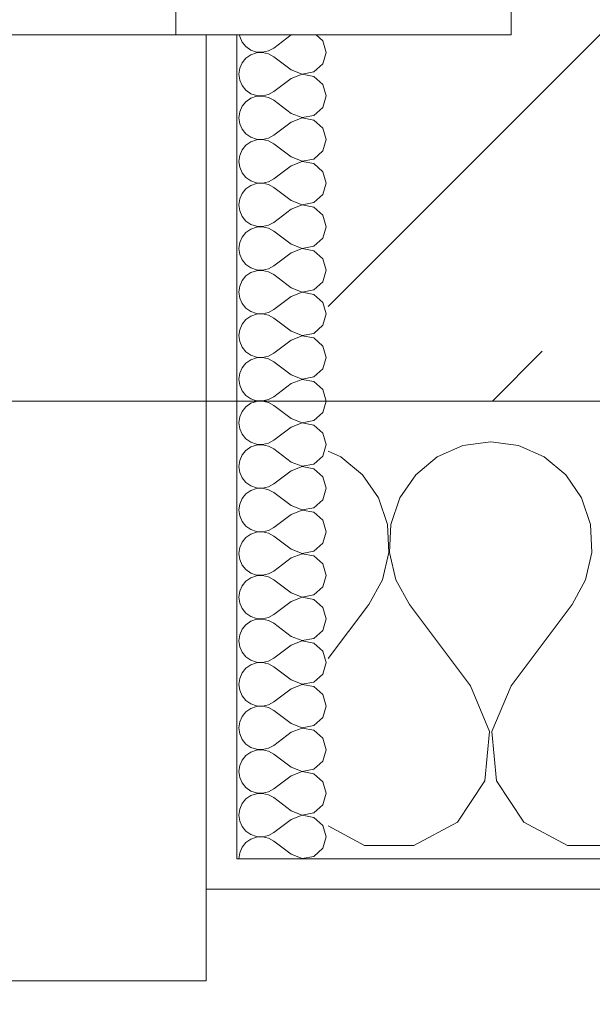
# Model space of a CAD drawing. Header units: metres. Extents: x -4 to 100, y -11 to 17.
# Tile 286 of 656: x 32.179 to 32.367, y -0.193 to 0.13. Entities that reach past the tile are written whole.
import ezdxf

# ---------------------------------------------------------------- set-up
doc = ezdxf.new("R2010")
doc.units = ezdxf.units.M
doc.header["$MEASUREMENT"] = 0
doc.linetypes.add('Strichlinie eng', pattern=[0.115, 0.075, -0.04])
doc.linetypes.add('Wipeout_Contour', pattern=[1, 0, -1])
for name, color, linetype in [('152 - Bemaßung_ Beschriftung.Ausbau', 7, 'Continuous'), ('603 - Struktur.Bodenplatte_ Decke Roh', 7, 'Continuous'), ('604 - Struktur.Wand Aussen', 7, 'Continuous'), ('Neubau_152 - Bemaßung_ Beschriftung.Ausbau', 7, 'Continuous')]:
    doc.layers.add(name, color=color, linetype=linetype)
doc.styles.add('ERSTELLTER_STIL_2', font='txt')
doc.dimstyles.new('ERSTELLTER_STIL__3', dxfattribs={"dimtxt": 0.1, "dimasz": 0.0532, "dimexe": 0.18, "dimexo": 0.0625, "dimgap": 0, "dimtad": 1, "dimzin": 0, "dimdsep": 46, "dimtxsty": 'ERSTELLTER_STIL_2', "dimblk": 'ARROWHEAD_2', "dimblk1": 'ARROWHEAD_2', "dimblk2": 'ARROWHEAD_2', "dimcen": 0.09, "dimse1": 1, "dimse2": 1, "dimclrd": 7, "dimclre": 7, "dimclrt": 7, "dimazin": 0, "dimtfac": 1, "dimtdec": 4, "dimtmove": 0, "dimatfit": 3, "dimfxl": 1, "dimtolj": 1, "dimtzin": 0, "dimarcsym": 0})
doc.dimstyles.new('ERSTELLTER_STIL__4', dxfattribs={"dimtxt": 0.1, "dimasz": 0.0532, "dimexe": 0.18, "dimexo": 0.0625, "dimgap": 0, "dimtad": 1, "dimzin": 0, "dimdsep": 46, "dimtxsty": 'ERSTELLTER_STIL_2', "dimblk": 'ARROWHEAD_2', "dimblk1": 'ARROWHEAD_2', "dimblk2": 'ARROWHEAD_2', "dimcen": 0.09, "dimse1": 1, "dimse2": 1, "dimclrd": 7, "dimclre": 7, "dimclrt": 7, "dimazin": 0, "dimtfac": 1, "dimtdec": 4, "dimtmove": 2, "dimatfit": 3, "dimfxl": 1, "dimtolj": 1, "dimtzin": 0, "dimarcsym": 0})
doc.dimstyles.new('ERSTELLTER_STIL__5', dxfattribs={"dimtxt": 0.1, "dimasz": 0.0532, "dimexe": 0.18, "dimexo": 0.0625, "dimgap": 0, "dimtad": 1, "dimtih": 1, "dimtoh": 1, "dimzin": 0, "dimdsep": 46, "dimtxsty": 'ERSTELLTER_STIL_2', "dimblk": 'ARROWHEAD_2', "dimblk1": 'ARROWHEAD_2', "dimblk2": 'ARROWHEAD_2', "dimcen": 0.09, "dimse1": 1, "dimse2": 1, "dimclrd": 7, "dimclre": 7, "dimclrt": 7, "dimazin": 0, "dimtfac": 1, "dimtdec": 4, "dimtmove": 0, "dimatfit": 3, "dimfxl": 1, "dimtolj": 1, "dimtzin": 0, "dimarcsym": 0})
doc.dimstyles.new('ERSTELLTER_STIL__8', dxfattribs={"dimtxt": 0.18, "dimasz": 0.03648, "dimexe": 0.18, "dimexo": 0.0625, "dimgap": 0, "dimtad": 0, "dimtih": 1, "dimtoh": 1, "dimdec": 4, "dimzin": 0, "dimdsep": 46, "dimcen": 0.09, "dimadec": 0, "dimazin": 0, "dimtfac": 1, "dimtdec": 4, "dimtmove": 0, "dimatfit": 3, "dimldrblk": 'ARROWHEAD_11', "dimfxl": 1, "dimtolj": 1, "dimtzin": 0, "dimarcsym": 0})
pattern_1 = [(0, (0, 0), (0, 0.08660254), [0, -0.05]), (0, (0.025, 0.0433), (0, 0.08660254), [0, -0.05])]

# ---------------------------------------------------------------- blocks, each defined once
blk = doc.blocks.new('*X126')
at = {"layer": '604 - Struktur.Wand Aussen', "color": 7, "linetype": 'Continuous', "lineweight": 5}
for p, q in [((32.32422, -0.0096), (32.31581, -0.01331)), ((32.33333, -0.00833), (32.32422, -0.0096)), ((32.34244, -0.0096), (32.33333, -0.00833)), ((32.35086, -0.01331), (32.34244, -0.0096)), ((32.28419, -0.01331), (32.28, -0.01146)), ((32.29127, -0.01918), (32.28419, -0.01331)), ((32.31581, -0.01331), (32.30873, -0.01918)), ((32.35794, -0.01918), (32.35086, -0.01331)), ((32.29648, -0.02676), (32.29127, -0.01918)), ((32.30873, -0.01918), (32.30352, -0.02676)), ((32.36315, -0.02676), (32.35794, -0.01918)), ((32.29942, -0.03547), (32.29648, -0.02676)), ((32.30352, -0.02676), (32.30058, -0.03547)), ((32.36609, -0.03547), (32.36315, -0.02676)), ((32.29987, -0.04466), (32.29942, -0.03547)), ((32.30058, -0.03547), (32.30013, -0.04466)), ((32.36653, -0.04466), (32.36609, -0.03547)), ((32.29778, -0.05362), (32.29987, -0.04466)), ((32.30013, -0.04466), (32.30222, -0.05362)), ((32.36445, -0.05362), (32.36653, -0.04466)), ((32.29333, -0.06167), (32.29778, -0.05362)), ((32.30222, -0.05362), (32.30667, -0.06167)), ((32.36, -0.06167), (32.36445, -0.05362)), ((32.28, -0.07944), (32.29333, -0.06167)), ((32.32667, -0.08833), (32.30667, -0.06167)), ((32.34, -0.08833), (32.36, -0.06167)), ((32.33295, -0.1033), (32.32667, -0.08833)), ((32.34, -0.08833), (32.33371, -0.1033)), ((32.33142, -0.11947), (32.33295, -0.1033)), ((32.33371, -0.1033), (32.33525, -0.11947)), ((32.32243, -0.13299), (32.33142, -0.11947)), ((32.33525, -0.11947), (32.34424, -0.13299)), ((32.28, -0.13429), (32.29188, -0.14066)), ((32.30812, -0.14066), (32.32243, -0.13299)), ((32.34424, -0.13299), (32.35855, -0.14066)), ((32.29188, -0.14066), (32.30812, -0.14066)), ((32.35855, -0.14066), (32.37479, -0.14066))]:
    blk.add_line(p, q, dxfattribs=at)
blk = doc.blocks.new('*X138')
at = {"layer": '604 - Struktur.Wand Aussen', "color": 7, "linetype": 'Continuous', "lineweight": 5}
for p, q in [((32.25091, 0.125), (32.25099, 0.12448)), ((32.25099, 0.12448), (32.25178, 0.12267)), ((32.25178, 0.12267), (32.25304, 0.12116)), ((32.26786, 0.125), (32.26214, 0.12071)), ((32.27822, 0.12304), (32.27608, 0.125)), ((32.27929, 0.11929), (32.27822, 0.12304)), ((32.25304, 0.12116), (32.25466, 0.12004)), ((32.25466, 0.12004), (32.25653, 0.11941)), ((32.2585, 0.11931), (32.26042, 0.11976)), ((32.26042, 0.11976), (32.26214, 0.12071)), ((32.25304, 0.11742), (32.25178, 0.1159)), ((32.25466, 0.11853), (32.25304, 0.11742)), ((32.25653, 0.11916), (32.25466, 0.11853)), ((32.25653, 0.11941), (32.2585, 0.11931)), ((32.2585, 0.11926), (32.25653, 0.11916)), ((32.26042, 0.11881), (32.2585, 0.11926)), ((32.26214, 0.11786), (32.26042, 0.11881)), ((32.26786, 0.11357), (32.26214, 0.11786)), ((32.27822, 0.11553), (32.27929, 0.11929)), ((32.25099, 0.11409), (32.25071, 0.11214)), ((32.25178, 0.1159), (32.25099, 0.11409)), ((32.26786, 0.11357), (32.2715, 0.11217)), ((32.27534, 0.1129), (32.27822, 0.11553)), ((32.25071, 0.11214), (32.25099, 0.11019)), ((32.25099, 0.11019), (32.25178, 0.10839)), ((32.26786, 0.11071), (32.26214, 0.10643)), ((32.2715, 0.11211), (32.26786, 0.11071)), ((32.2715, 0.11217), (32.27534, 0.1129)), ((32.27534, 0.11139), (32.2715, 0.11211)), ((32.27822, 0.10876), (32.27534, 0.11139)), ((32.25178, 0.10839), (32.25304, 0.10687)), ((32.25304, 0.10687), (32.25466, 0.10575)), ((32.27929, 0.105), (32.27822, 0.10876)), ((32.25466, 0.10425), (32.25304, 0.10313)), ((32.25466, 0.10575), (32.25653, 0.10512)), ((32.25653, 0.10488), (32.25466, 0.10425)), ((32.25653, 0.10512), (32.2585, 0.10503)), ((32.2585, 0.10497), (32.25653, 0.10488)), ((32.2585, 0.10503), (32.26042, 0.10547)), ((32.26042, 0.10453), (32.2585, 0.10497)), ((32.26042, 0.10547), (32.26214, 0.10643)), ((32.26214, 0.10357), (32.26042, 0.10453)), ((32.26786, 0.09929), (32.26214, 0.10357)), ((32.27822, 0.10124), (32.27929, 0.105)), ((32.25178, 0.10161), (32.25099, 0.09981)), ((32.25304, 0.10313), (32.25178, 0.10161)), ((32.27534, 0.09861), (32.27822, 0.10124)), ((32.25099, 0.09981), (32.25071, 0.09786)), ((32.25071, 0.09786), (32.25099, 0.09591)), ((32.26786, 0.09929), (32.2715, 0.09789)), ((32.2715, 0.09783), (32.26786, 0.09643)), ((32.2715, 0.09789), (32.27534, 0.09861)), ((32.27534, 0.0971), (32.2715, 0.09783)), ((32.27822, 0.09447), (32.27534, 0.0971)), ((32.25099, 0.09591), (32.25178, 0.0941)), ((32.25178, 0.0941), (32.25304, 0.09258)), ((32.26786, 0.09643), (32.26214, 0.09214)), ((32.27929, 0.09071), (32.27822, 0.09447)), ((32.25304, 0.09258), (32.25466, 0.09147)), ((32.25466, 0.09147), (32.25653, 0.09084)), ((32.25653, 0.09059), (32.25466, 0.08996)), ((32.25653, 0.09084), (32.2585, 0.09074)), ((32.2585, 0.09069), (32.25653, 0.09059)), ((32.2585, 0.09074), (32.26042, 0.09119)), ((32.26042, 0.09024), (32.2585, 0.09069)), ((32.26042, 0.09119), (32.26214, 0.09214)), ((32.27822, 0.08696), (32.27929, 0.09071)), ((32.25178, 0.08733), (32.25099, 0.08552)), ((32.25304, 0.08884), (32.25178, 0.08733)), ((32.25466, 0.08996), (32.25304, 0.08884)), ((32.26214, 0.08929), (32.26042, 0.09024)), ((32.26786, 0.085), (32.26214, 0.08929)), ((32.25099, 0.08552), (32.25071, 0.08357)), ((32.26786, 0.085), (32.2715, 0.0836)), ((32.2715, 0.0836), (32.27534, 0.08433)), ((32.27534, 0.08433), (32.27822, 0.08696)), ((32.25071, 0.08357), (32.25099, 0.08162)), ((32.25099, 0.08162), (32.25178, 0.07982)), ((32.26786, 0.08214), (32.26214, 0.07786)), ((32.2715, 0.08354), (32.26786, 0.08214)), ((32.27534, 0.08282), (32.2715, 0.08354)), ((32.27822, 0.08018), (32.27534, 0.08282)), ((32.25178, 0.07982), (32.25304, 0.0783)), ((32.25304, 0.0783), (32.25466, 0.07718)), ((32.26042, 0.0769), (32.26214, 0.07786)), ((32.27929, 0.07643), (32.27822, 0.08018)), ((32.25304, 0.07456), (32.25178, 0.07304)), ((32.25466, 0.07567), (32.25304, 0.07456)), ((32.25466, 0.07718), (32.25653, 0.07655)), ((32.25653, 0.0763), (32.25466, 0.07567)), ((32.25653, 0.07655), (32.2585, 0.07646)), ((32.2585, 0.0764), (32.25653, 0.0763)), ((32.2585, 0.07646), (32.26042, 0.0769)), ((32.26042, 0.07595), (32.2585, 0.0764)), ((32.26214, 0.075), (32.26042, 0.07595)), ((32.26786, 0.07071), (32.26214, 0.075)), ((32.27822, 0.07267), (32.27929, 0.07643)), ((32.25099, 0.07124), (32.25071, 0.06929)), ((32.25178, 0.07304), (32.25099, 0.07124)), ((32.27534, 0.07004), (32.27822, 0.07267)), ((32.25071, 0.06929), (32.25099, 0.06733)), ((32.26786, 0.06786), (32.26214, 0.06357)), ((32.26786, 0.07071), (32.2715, 0.06931)), ((32.2715, 0.06926), (32.26786, 0.06786)), ((32.2715, 0.06931), (32.27534, 0.07004)), ((32.27534, 0.06853), (32.2715, 0.06926)), ((32.27822, 0.0659), (32.27534, 0.06853)), ((32.25099, 0.06733), (32.25178, 0.06553)), ((32.25178, 0.06553), (32.25304, 0.06401)), ((32.27929, 0.06214), (32.27822, 0.0659)), ((32.25304, 0.06401), (32.25466, 0.0629)), ((32.25466, 0.06139), (32.25304, 0.06027)), ((32.25466, 0.0629), (32.25653, 0.06227)), ((32.25653, 0.06202), (32.25466, 0.06139)), ((32.25653, 0.06227), (32.2585, 0.06217)), ((32.2585, 0.06211), (32.25653, 0.06202)), ((32.2585, 0.06217), (32.26042, 0.06262)), ((32.26042, 0.06167), (32.2585, 0.06211)), ((32.26042, 0.06262), (32.26214, 0.06357)), ((32.26214, 0.06071), (32.26042, 0.06167)), ((32.27822, 0.05839), (32.27929, 0.06214)), ((32.25178, 0.05876), (32.25099, 0.05695)), ((32.25304, 0.06027), (32.25178, 0.05876)), ((32.26786, 0.05643), (32.26214, 0.06071)), ((32.27534, 0.05575), (32.27822, 0.05839)), ((32.25099, 0.05695), (32.25071, 0.055)), ((32.25071, 0.055), (32.25099, 0.05305)), ((32.26786, 0.05643), (32.2715, 0.05503)), ((32.2715, 0.05497), (32.26786, 0.05357)), ((32.2715, 0.05503), (32.27534, 0.05575)), ((32.27534, 0.05425), (32.2715, 0.05497)), ((32.25099, 0.05305), (32.25178, 0.05124)), ((32.26786, 0.05357), (32.26214, 0.04929)), ((32.27822, 0.05161), (32.27534, 0.05425)), ((32.25178, 0.05124), (32.25304, 0.04973)), ((32.25304, 0.04973), (32.25466, 0.04861)), ((32.25466, 0.04861), (32.25653, 0.04798)), ((32.26042, 0.04833), (32.26214, 0.04929)), ((32.27929, 0.04786), (32.27822, 0.05161)), ((32.25304, 0.04599), (32.25178, 0.04447)), ((32.25466, 0.0471), (32.25304, 0.04599)), ((32.25653, 0.04773), (32.25466, 0.0471)), ((32.25653, 0.04798), (32.2585, 0.04789)), ((32.2585, 0.04783), (32.25653, 0.04773)), ((32.2585, 0.04789), (32.26042, 0.04833)), ((32.26042, 0.04738), (32.2585, 0.04783)), ((32.26214, 0.04643), (32.26042, 0.04738)), ((32.26786, 0.04214), (32.26214, 0.04643)), ((32.27822, 0.0441), (32.27929, 0.04786)), ((32.25099, 0.04267), (32.25071, 0.04071)), ((32.25178, 0.04447), (32.25099, 0.04267)), ((32.26786, 0.04214), (32.2715, 0.04074)), ((32.27534, 0.04147), (32.27822, 0.0441)), ((32.25071, 0.04071), (32.25099, 0.03876)), ((32.25099, 0.03876), (32.25178, 0.03696)), ((32.26786, 0.03929), (32.26214, 0.035)), ((32.2715, 0.04069), (32.26786, 0.03929)), ((32.2715, 0.04074), (32.27534, 0.04147)), ((32.27534, 0.03996), (32.2715, 0.04069)), ((32.27822, 0.03733), (32.27534, 0.03996)), ((32.25178, 0.03696), (32.25304, 0.03544)), ((32.27929, 0.03357), (32.27822, 0.03733)), ((32.25304, 0.03544), (32.25466, 0.03433)), ((32.25466, 0.03282), (32.25304, 0.0317)), ((32.25466, 0.03433), (32.25653, 0.0337)), ((32.25653, 0.03345), (32.25466, 0.03282)), ((32.25653, 0.0337), (32.2585, 0.0336)), ((32.2585, 0.03354), (32.25653, 0.03345)), ((32.2585, 0.0336), (32.26042, 0.03405)), ((32.26042, 0.0331), (32.2585, 0.03354)), ((32.26042, 0.03405), (32.26214, 0.035)), ((32.26214, 0.03214), (32.26042, 0.0331)), ((32.27822, 0.02982), (32.27929, 0.03357)), ((32.25178, 0.03018), (32.25099, 0.02838)), ((32.25304, 0.0317), (32.25178, 0.03018)), ((32.26786, 0.02786), (32.26214, 0.03214)), ((32.27534, 0.02718), (32.27822, 0.02982)), ((32.25099, 0.02838), (32.25071, 0.02643)), ((32.25071, 0.02643), (32.25099, 0.02448)), ((32.26786, 0.02786), (32.2715, 0.02646)), ((32.2715, 0.0264), (32.26786, 0.025)), ((32.2715, 0.02646), (32.27534, 0.02718)), ((32.27534, 0.02567), (32.2715, 0.0264)), ((32.25099, 0.02448), (32.25178, 0.02267)), ((32.25178, 0.02267), (32.25304, 0.02116)), ((32.26786, 0.025), (32.26214, 0.02071)), ((32.27822, 0.02304), (32.27534, 0.02567)), ((32.27929, 0.01929), (32.27822, 0.02304)), ((32.25304, 0.02116), (32.25466, 0.02004)), ((32.25466, 0.02004), (32.25653, 0.01941)), ((32.25653, 0.01941), (32.2585, 0.01931)), ((32.2585, 0.01931), (32.26042, 0.01976)), ((32.26042, 0.01976), (32.26214, 0.02071)), ((32.25304, 0.01742), (32.25178, 0.0159)), ((32.25466, 0.01853), (32.25304, 0.01742)), ((32.25653, 0.01916), (32.25466, 0.01853)), ((32.2585, 0.01926), (32.25653, 0.01916)), ((32.26042, 0.01881), (32.2585, 0.01926)), ((32.26214, 0.01786), (32.26042, 0.01881)), ((32.26786, 0.01357), (32.26214, 0.01786)), ((32.27822, 0.01553), (32.27929, 0.01929)), ((32.25099, 0.01409), (32.25071, 0.01214)), ((32.25178, 0.0159), (32.25099, 0.01409)), ((32.26786, 0.01357), (32.2715, 0.01217)), ((32.27534, 0.0129), (32.27822, 0.01553)), ((32.25071, 0.01214), (32.25099, 0.01019)), ((32.25099, 0.01019), (32.25178, 0.00839)), ((32.26786, 0.01071), (32.26214, 0.00643)), ((32.2715, 0.01211), (32.26786, 0.01071)), ((32.2715, 0.01217), (32.27534, 0.0129)), ((32.27534, 0.01139), (32.2715, 0.01211)), ((32.27822, 0.00876), (32.27534, 0.01139)), ((32.25178, 0.00839), (32.25304, 0.00687)), ((32.25304, 0.00687), (32.25466, 0.00575)), ((32.27929, 0.005), (32.27822, 0.00876)), ((32.25466, 0.00425), (32.25304, 0.00313)), ((32.25466, 0.00575), (32.25653, 0.00512)), ((32.25653, 0.00488), (32.25466, 0.00425)), ((32.25653, 0.00512), (32.2585, 0.00503)), ((32.2585, 0.00497), (32.25653, 0.00488)), ((32.2585, 0.00503), (32.26042, 0.00547)), ((32.26042, 0.00453), (32.2585, 0.00497)), ((32.26042, 0.00547), (32.26214, 0.00643)), ((32.26214, 0.00357), (32.26042, 0.00453)), ((32.26786, -0.00071), (32.26214, 0.00357)), ((32.27822, 0.00124), (32.27929, 0.005)), ((32.25178, 0.00161), (32.25099, -0.00019)), ((32.25304, 0.00313), (32.25178, 0.00161)), ((32.27534, -0.00139), (32.27822, 0.00124)), ((32.25099, -0.00019), (32.25071, -0.00214)), ((32.25071, -0.00214), (32.25099, -0.00409)), ((32.26786, -0.00071), (32.2715, -0.00211)), ((32.2715, -0.00217), (32.26786, -0.00357)), ((32.2715, -0.00211), (32.27534, -0.00139)), ((32.27534, -0.0029), (32.2715, -0.00217)), ((32.27822, -0.00553), (32.27534, -0.0029)), ((32.25099, -0.00409), (32.25178, -0.0059)), ((32.25178, -0.0059), (32.25304, -0.00742)), ((32.26786, -0.00357), (32.26214, -0.00786)), ((32.27929, -0.00929), (32.27822, -0.00553)), ((32.25304, -0.00742), (32.25466, -0.00853)), ((32.25466, -0.00853), (32.25653, -0.00916)), ((32.25653, -0.00941), (32.25466, -0.01004)), ((32.25653, -0.00916), (32.2585, -0.00926)), ((32.2585, -0.00931), (32.25653, -0.00941)), ((32.2585, -0.00926), (32.26042, -0.00881)), ((32.26042, -0.00976), (32.2585, -0.00931)), ((32.26042, -0.00881), (32.26214, -0.00786)), ((32.27822, -0.01304), (32.27929, -0.00929)), ((32.25178, -0.01267), (32.25099, -0.01448)), ((32.25304, -0.01116), (32.25178, -0.01267)), ((32.25466, -0.01004), (32.25304, -0.01116)), ((32.26214, -0.01071), (32.26042, -0.00976)), ((32.26786, -0.015), (32.26214, -0.01071)), ((32.25099, -0.01448), (32.25071, -0.01643)), ((32.26786, -0.015), (32.2715, -0.0164)), ((32.2715, -0.0164), (32.27534, -0.01567)), ((32.27534, -0.01567), (32.27822, -0.01304)), ((32.25071, -0.01643), (32.25099, -0.01838)), ((32.25099, -0.01838), (32.25178, -0.02018)), ((32.26786, -0.01786), (32.26214, -0.02214)), ((32.2715, -0.01646), (32.26786, -0.01786)), ((32.27534, -0.01718), (32.2715, -0.01646)), ((32.27822, -0.01982), (32.27534, -0.01718)), ((32.25178, -0.02018), (32.25304, -0.0217)), ((32.25304, -0.0217), (32.25466, -0.02282)), ((32.26042, -0.0231), (32.26214, -0.02214)), ((32.27929, -0.02357), (32.27822, -0.01982)), ((32.25304, -0.02544), (32.25178, -0.02696)), ((32.25466, -0.02433), (32.25304, -0.02544)), ((32.25466, -0.02282), (32.25653, -0.02345)), ((32.25653, -0.0237), (32.25466, -0.02433)), ((32.25653, -0.02345), (32.2585, -0.02354)), ((32.2585, -0.0236), (32.25653, -0.0237)), ((32.2585, -0.02354), (32.26042, -0.0231)), ((32.26042, -0.02405), (32.2585, -0.0236)), ((32.26214, -0.025), (32.26042, -0.02405)), ((32.26786, -0.02929), (32.26214, -0.025)), ((32.27822, -0.02733), (32.27929, -0.02357)), ((32.25099, -0.02876), (32.25071, -0.03071)), ((32.25178, -0.02696), (32.25099, -0.02876)), ((32.27534, -0.02996), (32.27822, -0.02733)), ((32.25071, -0.03071), (32.25099, -0.03267)), ((32.26786, -0.03214), (32.26214, -0.03643)), ((32.26786, -0.02929), (32.2715, -0.03069)), ((32.2715, -0.03074), (32.26786, -0.03214)), ((32.2715, -0.03069), (32.27534, -0.02996)), ((32.27534, -0.03147), (32.2715, -0.03074)), ((32.27822, -0.0341), (32.27534, -0.03147)), ((32.25099, -0.03267), (32.25178, -0.03447)), ((32.25178, -0.03447), (32.25304, -0.03599)), ((32.27929, -0.03786), (32.27822, -0.0341)), ((32.25304, -0.03599), (32.25466, -0.0371)), ((32.25466, -0.03861), (32.25304, -0.03973)), ((32.25466, -0.0371), (32.25653, -0.03773)), ((32.25653, -0.03798), (32.25466, -0.03861)), ((32.25653, -0.03773), (32.2585, -0.03783)), ((32.2585, -0.03789), (32.25653, -0.03798)), ((32.2585, -0.03783), (32.26042, -0.03738)), ((32.26042, -0.03833), (32.2585, -0.03789)), ((32.26042, -0.03738), (32.26214, -0.03643)), ((32.26214, -0.03929), (32.26042, -0.03833)), ((32.27822, -0.04161), (32.27929, -0.03786)), ((32.25178, -0.04124), (32.25099, -0.04305)), ((32.25304, -0.03973), (32.25178, -0.04124)), ((32.26786, -0.04357), (32.26214, -0.03929)), ((32.27534, -0.04425), (32.27822, -0.04161)), ((32.25099, -0.04305), (32.25071, -0.045)), ((32.25071, -0.045), (32.25099, -0.04695)), ((32.26786, -0.04357), (32.2715, -0.04497)), ((32.2715, -0.04503), (32.26786, -0.04643)), ((32.2715, -0.04497), (32.27534, -0.04425)), ((32.27534, -0.04575), (32.2715, -0.04503)), ((32.25099, -0.04695), (32.25178, -0.04876)), ((32.26786, -0.04643), (32.26214, -0.05071)), ((32.27822, -0.04839), (32.27534, -0.04575)), ((32.27929, -0.05214), (32.27822, -0.04839)), ((32.25178, -0.04876), (32.25304, -0.05027)), ((32.25304, -0.05027), (32.25466, -0.05139)), ((32.25466, -0.05139), (32.25653, -0.05202)), ((32.26042, -0.05167), (32.26214, -0.05071)), ((32.25304, -0.05401), (32.25178, -0.05553)), ((32.25466, -0.0529), (32.25304, -0.05401)), ((32.25653, -0.05227), (32.25466, -0.0529)), ((32.25653, -0.05202), (32.2585, -0.05211)), ((32.2585, -0.05217), (32.25653, -0.05227)), ((32.2585, -0.05211), (32.26042, -0.05167)), ((32.26042, -0.05262), (32.2585, -0.05217)), ((32.26214, -0.05357), (32.26042, -0.05262)), ((32.26786, -0.05786), (32.26214, -0.05357)), ((32.27822, -0.0559), (32.27929, -0.05214)), ((32.25099, -0.05733), (32.25071, -0.05929)), ((32.25178, -0.05553), (32.25099, -0.05733)), ((32.26786, -0.05786), (32.2715, -0.05926)), ((32.27534, -0.05853), (32.27822, -0.0559)), ((32.25071, -0.05929), (32.25099, -0.06124)), ((32.25099, -0.06124), (32.25178, -0.06304)), ((32.26786, -0.06071), (32.26214, -0.065)), ((32.2715, -0.05931), (32.26786, -0.06071)), ((32.2715, -0.05926), (32.27534, -0.05853)), ((32.27534, -0.06004), (32.2715, -0.05931)), ((32.27822, -0.06267), (32.27534, -0.06004)), ((32.25178, -0.06304), (32.25304, -0.06456)), ((32.27929, -0.06643), (32.27822, -0.06267)), ((32.25304, -0.06456), (32.25466, -0.06567)), ((32.25466, -0.06718), (32.25304, -0.0683)), ((32.25466, -0.06567), (32.25653, -0.0663)), ((32.25653, -0.06655), (32.25466, -0.06718)), ((32.25653, -0.0663), (32.2585, -0.0664)), ((32.2585, -0.06646), (32.25653, -0.06655)), ((32.2585, -0.0664), (32.26042, -0.06595)), ((32.26042, -0.0669), (32.2585, -0.06646)), ((32.26042, -0.06595), (32.26214, -0.065)), ((32.26214, -0.06786), (32.26042, -0.0669)), ((32.27822, -0.07018), (32.27929, -0.06643)), ((32.25178, -0.06982), (32.25099, -0.07162)), ((32.25304, -0.0683), (32.25178, -0.06982)), ((32.26786, -0.07214), (32.26214, -0.06786)), ((32.27534, -0.07282), (32.27822, -0.07018)), ((32.25099, -0.07162), (32.25071, -0.07357)), ((32.25071, -0.07357), (32.25099, -0.07552)), ((32.26786, -0.07214), (32.2715, -0.07354)), ((32.2715, -0.0736), (32.26786, -0.075)), ((32.2715, -0.07354), (32.27534, -0.07282)), ((32.27534, -0.07433), (32.2715, -0.0736)), ((32.25099, -0.07552), (32.25178, -0.07733)), ((32.25178, -0.07733), (32.25304, -0.07884)), ((32.26786, -0.075), (32.26214, -0.07929)), ((32.27822, -0.07696), (32.27534, -0.07433)), ((32.27929, -0.08071), (32.27822, -0.07696)), ((32.25304, -0.07884), (32.25466, -0.07996)), ((32.25466, -0.07996), (32.25653, -0.08059)), ((32.25653, -0.08059), (32.2585, -0.08069)), ((32.2585, -0.08069), (32.26042, -0.08024)), ((32.26042, -0.08024), (32.26214, -0.07929)), ((32.25304, -0.08258), (32.25178, -0.0841)), ((32.25466, -0.08147), (32.25304, -0.08258)), ((32.25653, -0.08084), (32.25466, -0.08147)), ((32.2585, -0.08074), (32.25653, -0.08084)), ((32.26042, -0.08119), (32.2585, -0.08074)), ((32.26214, -0.08214), (32.26042, -0.08119)), ((32.26786, -0.08643), (32.26214, -0.08214)), ((32.27822, -0.08447), (32.27929, -0.08071)), ((32.25099, -0.08591), (32.25071, -0.08786)), ((32.25178, -0.0841), (32.25099, -0.08591)), ((32.26786, -0.08643), (32.2715, -0.08783)), ((32.2715, -0.08783), (32.27534, -0.0871)), ((32.27534, -0.0871), (32.27822, -0.08447)), ((32.25071, -0.08786), (32.25099, -0.08981)), ((32.25099, -0.08981), (32.25178, -0.09161)), ((32.26786, -0.08929), (32.26214, -0.09357)), ((32.2715, -0.08789), (32.26786, -0.08929)), ((32.27534, -0.08861), (32.2715, -0.08789)), ((32.27822, -0.09124), (32.27534, -0.08861)), ((32.25178, -0.09161), (32.25304, -0.09313)), ((32.25304, -0.09313), (32.25466, -0.09425)), ((32.26042, -0.09453), (32.26214, -0.09357)), ((32.27929, -0.095), (32.27822, -0.09124)), ((32.25466, -0.09575), (32.25304, -0.09687)), ((32.25466, -0.09425), (32.25653, -0.09488)), ((32.25653, -0.09512), (32.25466, -0.09575)), ((32.25653, -0.09488), (32.2585, -0.09497)), ((32.2585, -0.09503), (32.25653, -0.09512)), ((32.2585, -0.09497), (32.26042, -0.09453)), ((32.26042, -0.09547), (32.2585, -0.09503)), ((32.26214, -0.09643), (32.26042, -0.09547)), ((32.26786, -0.10071), (32.26214, -0.09643)), ((32.27822, -0.09876), (32.27929, -0.095)), ((32.25178, -0.09839), (32.25099, -0.10019)), ((32.25304, -0.09687), (32.25178, -0.09839)), ((32.27534, -0.10139), (32.27822, -0.09876)), ((32.25099, -0.10019), (32.25071, -0.10214)), ((32.25071, -0.10214), (32.25099, -0.10409)), ((32.26786, -0.10071), (32.2715, -0.10211)), ((32.2715, -0.10217), (32.26786, -0.10357)), ((32.2715, -0.10211), (32.27534, -0.10139)), ((32.27534, -0.1029), (32.2715, -0.10217)), ((32.27822, -0.10553), (32.27534, -0.1029)), ((32.25099, -0.10409), (32.25178, -0.1059)), ((32.25178, -0.1059), (32.25304, -0.10742)), ((32.26786, -0.10357), (32.26214, -0.10786)), ((32.27929, -0.10929), (32.27822, -0.10553)), ((32.25304, -0.10742), (32.25466, -0.10853)), ((32.25466, -0.10853), (32.25653, -0.10916)), ((32.25653, -0.10941), (32.25466, -0.11004)), ((32.25653, -0.10916), (32.2585, -0.10926)), ((32.2585, -0.10931), (32.25653, -0.10941)), ((32.2585, -0.10926), (32.26042, -0.10881)), ((32.26042, -0.10976), (32.2585, -0.10931)), ((32.26042, -0.10881), (32.26214, -0.10786)), ((32.27822, -0.11304), (32.27929, -0.10929)), ((32.25178, -0.11267), (32.25099, -0.11448)), ((32.25304, -0.11116), (32.25178, -0.11267)), ((32.25466, -0.11004), (32.25304, -0.11116)), ((32.26214, -0.11071), (32.26042, -0.10976)), ((32.26786, -0.115), (32.26214, -0.11071)), ((32.25099, -0.11448), (32.25071, -0.11643)), ((32.26786, -0.115), (32.2715, -0.1164)), ((32.2715, -0.1164), (32.27534, -0.11567)), ((32.27534, -0.11567), (32.27822, -0.11304)), ((32.25071, -0.11643), (32.25099, -0.11838)), ((32.25099, -0.11838), (32.25178, -0.12018)), ((32.26786, -0.11786), (32.26214, -0.12214)), ((32.2715, -0.11646), (32.26786, -0.11786)), ((32.27534, -0.11718), (32.2715, -0.11646)), ((32.27822, -0.11982), (32.27534, -0.11718)), ((32.25178, -0.12018), (32.25304, -0.1217)), ((32.25304, -0.1217), (32.25466, -0.12282)), ((32.26042, -0.1231), (32.26214, -0.12214)), ((32.27929, -0.12357), (32.27822, -0.11982)), ((32.25304, -0.12544), (32.25178, -0.12696)), ((32.25466, -0.12433), (32.25304, -0.12544)), ((32.25466, -0.12282), (32.25653, -0.12345)), ((32.25653, -0.1237), (32.25466, -0.12433)), ((32.25653, -0.12345), (32.2585, -0.12354)), ((32.2585, -0.1236), (32.25653, -0.1237)), ((32.2585, -0.12354), (32.26042, -0.1231)), ((32.26042, -0.12405), (32.2585, -0.1236)), ((32.26214, -0.125), (32.26042, -0.12405)), ((32.26786, -0.12929), (32.26214, -0.125)), ((32.27822, -0.12733), (32.27929, -0.12357)), ((32.25099, -0.12876), (32.25071, -0.13071)), ((32.25178, -0.12696), (32.25099, -0.12876)), ((32.27534, -0.12996), (32.27822, -0.12733)), ((32.25071, -0.13071), (32.25099, -0.13267)), ((32.26786, -0.13214), (32.26214, -0.13643)), ((32.26786, -0.12929), (32.2715, -0.13069)), ((32.2715, -0.13074), (32.26786, -0.13214)), ((32.2715, -0.13069), (32.27534, -0.12996)), ((32.27534, -0.13147), (32.2715, -0.13074)), ((32.27822, -0.1341), (32.27534, -0.13147)), ((32.25099, -0.13267), (32.25178, -0.13447)), ((32.25178, -0.13447), (32.25304, -0.13599)), ((32.27929, -0.13786), (32.27822, -0.1341)), ((32.25304, -0.13599), (32.25466, -0.1371)), ((32.25466, -0.13861), (32.25304, -0.13973)), ((32.25466, -0.1371), (32.25653, -0.13773)), ((32.25653, -0.13798), (32.25466, -0.13861)), ((32.25653, -0.13773), (32.2585, -0.13783)), ((32.2585, -0.13789), (32.25653, -0.13798)), ((32.2585, -0.13783), (32.26042, -0.13738)), ((32.26042, -0.13833), (32.2585, -0.13789)), ((32.26042, -0.13738), (32.26214, -0.13643)), ((32.26214, -0.13929), (32.26042, -0.13833)), ((32.27822, -0.14161), (32.27929, -0.13786)), ((32.25178, -0.14124), (32.25099, -0.14305)), ((32.25304, -0.13973), (32.25178, -0.14124)), ((32.26786, -0.14357), (32.26214, -0.13929)), ((32.27534, -0.14425), (32.27822, -0.14161)), ((32.25099, -0.14305), (32.25071, -0.145)), ((32.26786, -0.14357), (32.2715, -0.14497)), ((32.2715, -0.14497), (32.27534, -0.14425))]:
    blk.add_line(p, q, dxfattribs=at)
blk = doc.blocks.new('*D221')
at = {"layer": '152 - Bemaßung_ Beschriftung.Ausbau', "color": 7, "linetype": 'Continuous', "lineweight": 5}
for p, q in [((36.20155, 0.02521), (36.27155, -0.01521)), ((36.23655, -0.02923), (36.23655, 0.005))]:
    blk.add_line(p, q, dxfattribs=at)
at = {"layer": '152 - Bemaßung_ Beschriftung.Ausbau', "color": 7, "lineweight": 5, "insert": (36.21655, -0.167), "char_height": 0.1, "attachment_point": 7, "rotation": 90, "style": 'ERSTELLTER_STIL_2'}
blk.add_mtext('\\A1;{\\pql;\\fArial|b0|i0|c0|p38;12}', dxfattribs=at)
blk = doc.blocks.new('ARROWHEAD_2')
at = {"color": 0, "linetype": 'Continuous', "lineweight": 0}
for p, q in [((-0.3781, -0.655), (0.3781, 0.655)), ((0, 0), (-1, 0))]:
    blk.add_line(p, q, dxfattribs=at)
blk = doc.blocks.new('*D222')
at = {"layer": '152 - Bemaßung_ Beschriftung.Ausbau', "color": 7, "linetype": 'Continuous', "lineweight": 5}
for p, q in [((36.20155, 0.02521), (36.27155, -0.01521)), ((36.23655, -0.02923), (36.23655, 0.005))]:
    blk.add_line(p, q, dxfattribs=at)
blk = doc.blocks.new('*D223')
at = {"layer": '152 - Bemaßung_ Beschriftung.Ausbau', "color": 7, "linetype": 'Continuous', "lineweight": 5}
for p, q in [((36.20155, 0.14521), (36.27155, 0.10479)), ((36.28905, 0.125), (36.18405, 0.125)), ((36.23655, 0.005), (36.23655, 0.125)), ((36.20155, 0.02521), (36.27155, -0.01521)), ((36.28905, 0.005), (36.18405, 0.005)), ((36.23655, -0.02923), (36.23655, 0.005))]:
    blk.add_line(p, q, dxfattribs=at)
blk = doc.blocks.new('*D224')
at = {"layer": '152 - Bemaßung_ Beschriftung.Ausbau', "color": 7, "linetype": 'Continuous', "lineweight": 5}
for p, q in [((36.27155, 0.22479), (36.20155, 0.26521)), ((36.28905, 0.245), (36.18405, 0.245)), ((36.23655, 0.125), (36.23655, 0.245)), ((36.20155, 0.14521), (36.27155, 0.10479)), ((36.28905, 0.125), (36.18405, 0.125))]:
    blk.add_line(p, q, dxfattribs=at)
blk = doc.blocks.new('ARROWHEAD_11')
at = {"color": 0, "linetype": 'Continuous', "lineweight": 0}
blk.add_line((0, 0), (-1, 0), dxfattribs=at)
at = {"color": 0, "linetype": 'Continuous', "lineweight": 0, "const_width": 0.25, "flags": 128}
blk.add_lwpolyline([(-0.125, 0, 1), (0.125, 0, 1)], format="xyb", close=True, dxfattribs=at)
blk = doc.blocks.new('*D458')
at = {"layer": '152 - Bemaßung_ Beschriftung.Ausbau', "color": 7, "linetype": 'Continuous', "lineweight": 5}
for p, q in [((29.94, -4.1125), (29.94, -4.0075)), ((28.76021, -4.025), (28.71979, -4.095)), ((29.96021, -4.025), (29.91979, -4.095)), ((28.74, -4.06), (29.94, -4.06)), ((29.94, -4.06), (32.34, -4.06))]:
    blk.add_line(p, q, dxfattribs=at)
at = {"layer": '152 - Bemaßung_ Beschriftung.Ausbau', "color": 7, "lineweight": 5, "insert": (29.20697, -4.04), "char_height": 0.1, "attachment_point": 7, "style": 'ERSTELLTER_STIL_2'}
blk.add_mtext('\\A1;{\\pql;\\fArial|b0|i0|c0|p38;1,20}', dxfattribs=at)
blk = doc.blocks.new('*D459')
at = {"layer": '152 - Bemaßung_ Beschriftung.Ausbau', "color": 7, "linetype": 'Continuous', "lineweight": 5}
for p, q in [((32.34, -4.1125), (32.34, -4.0075)), ((29.96021, -4.025), (29.91979, -4.095)), ((32.36021, -4.025), (32.31979, -4.095)), ((29.94, -4.06), (32.34, -4.06)), ((32.34, -4.06), (33.54, -4.06))]:
    blk.add_line(p, q, dxfattribs=at)
at = {"layer": '152 - Bemaßung_ Beschriftung.Ausbau', "color": 7, "lineweight": 5, "char_height": 0.1, "attachment_point": 7, "style": 'ERSTELLTER_STIL_2'}
for s, insert in [('\\A1;{\\pql;\\fArial|b0|i0|c0|p38;2,40}', (31.00697, -4.04)), ('\\A1;{\\pql;\\fArial|b0|i0|c0|p38;2,01}', (31.00697, -4.18))]:
    blk.add_mtext(s, dxfattribs=dict(at, insert=insert))
blk = doc.blocks.new('*D460')
at = {"layer": '152 - Bemaßung_ Beschriftung.Ausbau', "color": 7, "linetype": 'Continuous', "lineweight": 5}
for p, q in [((33.54, -4.1125), (33.54, -4.0075)), ((32.36021, -4.025), (32.31979, -4.095)), ((33.56021, -4.025), (33.51979, -4.095)), ((32.34, -4.06), (33.54, -4.06)), ((33.54, -4.06), (35.94, -4.06))]:
    blk.add_line(p, q, dxfattribs=at)
at = {"layer": '152 - Bemaßung_ Beschriftung.Ausbau', "color": 7, "lineweight": 5, "insert": (32.80697, -4.04), "char_height": 0.1, "attachment_point": 7, "style": 'ERSTELLTER_STIL_2'}
blk.add_mtext('\\A1;{\\pql;\\fArial|b0|i0|c0|p38;1,20}', dxfattribs=at)
blk = doc.blocks.new('*D494')
at = {"layer": '152 - Bemaßung_ Beschriftung.Ausbau', "color": 7, "linetype": 'Continuous', "lineweight": 5}
for p, q in [((29.41997, -4.6125), (29.41997, -4.5075)), ((29.28018, -4.525), (29.23977, -4.595)), ((29.44018, -4.525), (29.39977, -4.595)), ((29.25997, -4.56), (29.41997, -4.56)), ((29.41997, -4.56), (36.45999, -4.56))]:
    blk.add_line(p, q, dxfattribs=at)
blk = doc.blocks.new('*D495')
at = {"layer": '152 - Bemaßung_ Beschriftung.Ausbau', "color": 7, "linetype": 'Continuous', "lineweight": 5}
for p, q in [((36.45999, -4.6125), (36.45999, -4.5075)), ((29.44018, -4.525), (29.39977, -4.595)), ((36.4802, -4.525), (36.43978, -4.595)), ((29.41997, -4.56), (36.45999, -4.56)), ((36.45999, -4.56), (36.59999, -4.56))]:
    blk.add_line(p, q, dxfattribs=at)
at = {"layer": '152 - Bemaßung_ Beschriftung.Ausbau', "color": 7, "lineweight": 5, "char_height": 0.1, "attachment_point": 7, "style": 'ERSTELLTER_STIL_2'}
for s, insert in [('\\A1;{\\pql;\\fArial|b0|i0|c0|p38;7,04}', (32.73107, -4.54)), ('\\A1;{\\pql;\\fArial|b0|i0|c0|p38;14}', (36.28799, -4.54))]:
    blk.add_mtext(s, dxfattribs=dict(at, insert=insert))
blk = doc.blocks.new('*D537')
at = {"layer": '152 - Bemaßung_ Beschriftung.Ausbau', "color": 7, "linetype": 'Continuous', "lineweight": 5}
for p, q in [((29.47999, -5.1125), (29.47999, -5.0075)), ((29.2002, -5.025), (29.15978, -5.095)), ((29.5002, -5.025), (29.45978, -5.095)), ((29.17999, -5.06), (29.47999, -5.06)), ((29.47999, -5.06), (32.77999, -5.06))]:
    blk.add_line(p, q, dxfattribs=at)
at = {"layer": '152 - Bemaßung_ Beschriftung.Ausbau', "color": 7, "lineweight": 5, "insert": (29.2541, -5.04), "char_height": 0.1, "attachment_point": 7, "style": 'ERSTELLTER_STIL_2'}
blk.add_mtext('\\A1;{\\pql;\\fArial|b0|i0|c0|p38;30}', dxfattribs=at)
blk = doc.blocks.new('*D538')
at = {"layer": '152 - Bemaßung_ Beschriftung.Ausbau', "color": 7, "linetype": 'Continuous', "lineweight": 5}
for p, q in [((32.77999, -5.1125), (32.77999, -5.0075)), ((29.5002, -5.025), (29.45978, -5.095)), ((32.8002, -5.025), (32.75978, -5.095)), ((29.47999, -5.06), (32.77999, -5.06)), ((32.77999, -5.06), (33.07999, -5.06))]:
    blk.add_line(p, q, dxfattribs=at)
at = {"layer": '152 - Bemaßung_ Beschriftung.Ausbau', "color": 7, "lineweight": 5, "insert": (30.99696, -5.04), "char_height": 0.1, "attachment_point": 7, "style": 'ERSTELLTER_STIL_2'}
blk.add_mtext('\\A1;{\\pql;\\fArial|b0|i0|c0|p38;3,30}', dxfattribs=at)
blk = doc.blocks.new('*D562')
at = {"layer": '152 - Bemaßung_ Beschriftung.Ausbau', "color": 7, "linetype": 'Continuous', "lineweight": 5}
for p, q in [((-0.165, -6.1125), (-0.165, -6.0075)), ((62.42503, -6.1125), (62.42503, -6.0075)), ((-0.14479, -6.025), (-0.18521, -6.095)), ((62.40482, -6.095), (62.44523, -6.025)), ((-0.19923, -6.06), (-0.165, -6.06)), ((-0.165, -6.06), (62.42503, -6.06)), ((62.42503, -6.06), (62.45926, -6.06))]:
    blk.add_line(p, q, dxfattribs=at)
at = {"layer": '152 - Bemaßung_ Beschriftung.Ausbau', "color": 7, "lineweight": 5, "insert": (30.95904, -6.04), "char_height": 0.1, "attachment_point": 7, "style": 'ERSTELLTER_STIL_2'}
blk.add_mtext('\\A1;{\\pql;\\fArial|b0|i0|c0|p38;62,59}', dxfattribs=at)
blk = doc.blocks.new('*D712')
at = {"layer": '152 - Bemaßung_ Beschriftung.Ausbau', "color": 7, "linetype": 'Continuous', "lineweight": 5}
for p, q in [((45.74533, 0.02521), (45.81533, -0.01521)), ((45.78033, -0.07), (45.78033, 0.005)), ((45.74533, -0.04979), (45.81533, -0.09021)), ((45.83283, -0.07), (45.72783, -0.07))]:
    blk.add_line(p, q, dxfattribs=at)
at = {"color": 254, "linetype": 'Wipeout_Contour', "lineweight": 0, "ltscale": 182.403055}
blk.add_wipeout([(45.66937, -0.10529), (45.66937, 0.06354), (45.52651, 0.06354), (45.52651, -0.10529)], dxfattribs=at).dxf.layer = '152 - Bemaßung_ Beschriftung.Ausbau'
blk = doc.blocks.new('*D713')
at = {"layer": '152 - Bemaßung_ Beschriftung.Ausbau', "color": 7, "linetype": 'Continuous', "lineweight": 5}
for p, q in [((45.78033, 0.245), (45.78033, 3.72)), ((45.74533, 0.26521), (45.81533, 0.22479)), ((45.83283, 0.245), (45.72783, 0.245)), ((45.78033, 0.005), (45.78033, 0.245)), ((45.74533, 0.02521), (45.81533, -0.01521)), ((45.83283, 0.005), (45.72783, 0.005)), ((45.78033, -0.07), (45.78033, 0.005))]:
    blk.add_line(p, q, dxfattribs=at)
at = {"color": 254, "linetype": 'Wipeout_Contour', "lineweight": 0, "ltscale": 182.403055}
blk.add_wipeout([(45.66937, -0.10529), (45.66937, 0.06354), (45.52651, 0.06354), (45.52651, -0.10529)], dxfattribs=at).dxf.layer = '152 - Bemaßung_ Beschriftung.Ausbau'
at = {"color": 254, "linetype": 'Wipeout_Contour', "lineweight": 0, "ltscale": 182.853328}
blk.add_wipeout([(45.77908, 0.03036), (45.77908, 0.21964), (45.64158, 0.21964), (45.64158, 0.03036)], dxfattribs=at).dxf.layer = '152 - Bemaßung_ Beschriftung.Ausbau'
at = {"layer": '152 - Bemaßung_ Beschriftung.Ausbau', "color": 7, "lineweight": 5, "insert": (45.76033, 0.04911), "char_height": 0.1, "attachment_point": 7, "rotation": 90, "style": 'ERSTELLTER_STIL_2'}
blk.add_mtext('\\A1;{\\pql;\\fArial|b0|i0|c0|p38;24}', dxfattribs=at)
blk = doc.blocks.new('*D718')
at = {"layer": '152 - Bemaßung_ Beschriftung.Ausbau', "color": 7, "linetype": 'Continuous', "lineweight": 5}
for p, q in [((44.34121, 0.70998), (44.34121, 0.83998)), ((44.30621, 0.73019), (44.37621, 0.68977)), ((44.39371, 0.70998), (44.28871, 0.70998)), ((44.34121, 0.245), (44.34121, 0.70998)), ((44.30621, 0.26521), (44.37621, 0.22479)), ((44.39371, 0.245), (44.28871, 0.245)), ((44.34121, 0.21077), (44.34121, 0.245))]:
    blk.add_line(p, q, dxfattribs=at)
at = {"layer": '152 - Bemaßung_ Beschriftung.Ausbau', "color": 7, "lineweight": 5, "char_height": 0.1, "attachment_point": 7, "rotation": 90, "style": 'ERSTELLTER_STIL_2'}
for s, insert in [('\\A1;{\\pql;\\fArial|b0|i0|c0|p38;13}', (44.32121, 0.53798)), ('\\A1;{\\pql;\\fArial|b0|i0|c0|p38;46\\fArial|b0|i0|c0|p38;\\A1{\\H.66x;\\S5^  ;}}', (44.32286, 0.02291))]:
    blk.add_mtext(s, dxfattribs=dict(at, insert=insert))
blk = doc.blocks.new('*D747')
at = {"layer": '152 - Bemaßung_ Beschriftung.Ausbau', "color": 7, "linetype": 'Continuous', "lineweight": 5}
for p, q in [((-0.165, -5.6125), (-0.165, -5.5075)), ((43.74, -5.6125), (43.74, -5.5075)), ((-0.14479, -5.525), (-0.18521, -5.595)), ((43.76021, -5.525), (43.71979, -5.595)), ((-0.19923, -5.56), (-0.165, -5.56)), ((-0.165, -5.56), (43.74, -5.56)), ((43.74, -5.56), (43.89, -5.56))]:
    blk.add_line(p, q, dxfattribs=at)
at = {"layer": '152 - Bemaßung_ Beschriftung.Ausbau', "color": 7, "lineweight": 5, "char_height": 0.1, "attachment_point": 7, "style": 'ERSTELLTER_STIL_2'}
for s, insert in [('\\A1;{\\pql;\\fArial|b0|i0|c0|p38;43,90\\fArial|b0|i0|c0|p38;\\A1{\\H.66x;\\S5^  ;}}', (21.59149, -5.55941)), ('\\A1;{\\pql;\\fArial|b0|i0|c0|p38;15}', (43.73989, -5.5505))]:
    blk.add_mtext(s, dxfattribs=dict(at, insert=insert))

msp = doc.modelspace()

# ---------------------------------------------------------------- hatches: boundary and pattern name
at = {"layer": '604 - Struktur.Wand Aussen', "linetype": 'Continuous', "lineweight": 0, "true_color": 0x000000}
h = msp.add_hatch(dxfattribs=at)
h.set_pattern_fill('Beton__Stahlbeton_0001', color=18, style=0, pattern_type=2)
h.set_pattern_definition([(45, (0, 0), (-0.0848528, 0.0848528), []), (45, (-0.04243, 0.04243), (-0.0848528, 0.0848528), [0.09, -0.03])])
h.paths.add_polyline_path([(32.34, 0.125), (32.28, 0.125), (32.28, 0.005), (33.6, 0.005), (33.6, 0.125), (33.54, 0.125), (33.54, 0.195), (33.54, 0.245), (32.34, 0.245), (32.34, 0.195)])
h = msp.add_hatch(dxfattribs=at)
h.set_pattern_fill('Verputz_0001', color=18, style=0, pattern_type=2)
h.set_pattern_definition(pattern_1)
h.paths.add_polyline_path([(32.25, -0.155), (32.25, 0.125), (32.24, 0.125), (32.24, -0.155)])
h = msp.add_hatch(dxfattribs=at)
h.set_pattern_fill('Verputz_0001', color=18, style=0, pattern_type=2)
h.set_pattern_definition(pattern_1)
h.paths.add_polyline_path([(32.25, -0.155), (33.63, -0.155), (33.63, -0.145), (32.25, -0.145)])

# ---------------------------------------------------------------- linework, layer by layer
at = {"layer": '603 - Struktur.Bodenplatte_ Decke Roh', "color": 7, "linetype": 'Continuous', "lineweight": 18, "flags": 128}
msp.add_lwpolyline([(-0.015, 13.695), (-0.015, 0.005), (43.89, 0.005)], dxfattribs=at)
at = {"layer": '604 - Struktur.Wand Aussen', "color": 7, "linetype": 'Continuous', "lineweight": 13}
for p, q in [((32.34, 0.125), (32.34, 0.195)), ((32.34, 0.125), (32.34, 0.195)), ((32.34, 0.125), (32.34, 0.195)), ((32.23, 0.125), (32.23, 0.135)), ((32.23, 0.125), (31.68, 0.125)), ((32.34, 0.125), (32.23, 0.125)), ((32.28, 0.125), (32.34, 0.125)), ((32.28, 0.125), (32.34, 0.125)), ((32.28, 0.125), (32.34, 0.125)), ((32.28, 0.005), (33.6, 0.005))]:
    msp.add_line(p, q, dxfattribs=at)
at = {"layer": '604 - Struktur.Wand Aussen', "color": 7, "linetype": 'Continuous', "lineweight": 5}
for p, q in [((32.24, 0.005), (32.24, 0.125)), ((32.25, 0.125), (32.24, 0.125)), ((32.25, 0.125), (32.24, 0.125)), ((32.25, 0.125), (32.24, 0.125)), ((32.24, 0.005), (32.24, 0.125)), ((32.28, 0.125), (32.25, 0.125)), ((32.25, 0.125), (32.25, -0.145)), ((32.25, -0.145), (32.25, 0.125)), ((32.28, 0.125), (32.25, 0.125)), ((32.28, 0.125), (32.25, 0.125)), ((32.24, -0.005), (32.24, 0.005)), ((32.24, -0.005), (32.24, 0.005)), ((32.24, -0.145), (32.24, -0.005)), ((32.24, -0.145), (32.24, -0.005)), ((32.24, -0.155), (32.24, -0.145)), ((32.24, -0.155), (32.24, -0.145)), ((32.28, -0.145), (32.25, -0.145)), ((32.28, -0.145), (33.6, -0.145)), ((32.25, -0.155), (32.24, -0.155))]:
    msp.add_line(p, q, dxfattribs=at)
at = {"layer": '604 - Struktur.Wand Aussen', "color": 7, "linetype": 'Strichlinie eng', "lineweight": 9}
msp.add_line((30.04, -0.155), (32.24, -0.155), dxfattribs=at)
at = {"layer": '604 - Struktur.Wand Aussen', "color": 7, "linetype": 'Continuous', "lineweight": 9}
for p, q in [((32.24, -0.185), (32.24, -0.155)), ((30.04, -0.185), (32.24, -0.185))]:
    msp.add_line(p, q, dxfattribs=at)
at = {"layer": '604 - Struktur.Wand Aussen', "color": 7, "linetype": 'Continuous', "lineweight": 5, "flags": 128}
msp.add_lwpolyline([(32.25, -0.155), (33.63, -0.155)], dxfattribs=at)

# ---------------------------------------------------------------- block references
at = {"layer": '604 - Struktur.Wand Aussen', "color": 7, "lineweight": 18}
for name in ['*X138', '*X126']:
    msp.add_blockref(name, (0, 0), dxfattribs=at)

# ---------------------------------------------------------------- dimensions: what is measured, and where the dimension line sits
at = {"layer": '152 - Bemaßung_ Beschriftung.Ausbau', "color": 7, "linetype": 'Continuous', "lineweight": 5}
for base, p1, p2, picture, middle in [((36.45999, -4.56), (29.41997, 3.10974), (36.45999, 3.26424), '*D495', (32.86095, -4.49)), ((29.41997, -4.56), (29.25997, 3.10974), (29.41997, 3.10974), '*D494', (29.16421, -4.49)), ((29.47999, -5.06), (29.17999, 0.69998), (29.47999, 0.69998), '*D537', (29.33034, -4.99)), ((32.77999, -5.06), (29.47999, 0.69998), (32.77999, 0.69998), '*D538', (31.12684, -4.99)), ((29.94, -4.06), (28.74, 0.125), (29.94, 0.125), '*D458', (29.33685, -3.99)), ((32.34, -4.06), (29.94, 0.125), (32.34, 0.125), '*D459', (31.13685, -3.99)), ((33.54, -4.06), (32.34, 0.125), (33.54, 0.125), '*D460', (32.93685, -3.99)), ((62.42503, -6.06), (-0.165, -0.145), (62.42503, -0.145), '*D562', (31.12704, -5.99)), ((43.7400000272, -5.5599999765), (-0.165, -0.145), (43.7400000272, -0.145), '*D747', (21.8945452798, -5.4899999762))]:
    dim = msp.add_linear_dim(base=base, p1=p1, p2=p2, angle=0, dimstyle='ERSTELLTER_STIL__5', dxfattribs=at)
    dim.commit()
    dim.dimension.update_dxf_attribs({"geometry": picture, "text_midpoint": middle, "dimtype": 160})
for base, p1, p2, picture, middle in [((36.23655, 0.245), (35.94, 0.125), (22.1775, 0.245), '*D224', (36.16655, 0.34147)), ((36.23655, 0.125), (21.9375, 0.005), (35.94, 0.125), '*D223', (36.16655, -0.09077)), ((36.2365501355, 0.005), (21.9375, 0.005), (21.9375, 0.005), '*D221', (36.1665501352, 0.001853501)), ((36.2365501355, 0.005), (21.9375, 0.005), (21.9375, 0.005), '*D222', (36.1665501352, 0.001853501))]:
    dim = msp.add_linear_dim(base=base, p1=p1, p2=p2, angle=90, dimstyle='ERSTELLTER_STIL__3', dxfattribs=at)
    dim.commit()
    dim.dimension.update_dxf_attribs({"geometry": picture, "text_midpoint": middle, "dimtype": 160, "text_rotation": 90})

# ---------------------------------------------------------------- leaders
at = {"layer": 'Neubau_152 - Bemaßung_ Beschriftung.Ausbau', "color": 1, "linetype": 'Continuous', "lineweight": 13, "annotation_type": 0, "has_hookline": 1, "hookline_direction": 0, "text_width": 0.76713}
msp.add_leader([(31.96632, 0.64159), (31.96632, -1.18131), (32.07736, -1.18131)], dimstyle='ERSTELLTER_STIL__8', dxfattribs=at)

# ---------------------------------------------------------------- next in the draw order: dimensions: what is measured, and where the dimension line sits
at = {"layer": '152 - Bemaßung_ Beschriftung.Ausbau', "color": 7, "linetype": 'Continuous', "lineweight": 5}
dim = msp.add_linear_dim(base=(45.7803331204, 0.005), p1=(44.5850000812, -0.07), p2=(21.9375, 0.005), angle=90, dimstyle='ERSTELLTER_STIL__4', dxfattribs=at)
dim.commit()
dim.dimension.update_dxf_attribs({"geometry": '*D712', "text_midpoint": (45.5979383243, 0.089318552), "dimtype": 160, "text_rotation": 90})

# ---------------------------------------------------------------- next in the draw order: dimensions: what is measured, and where the dimension line sits
dim = msp.add_linear_dim(base=(45.78033, 0.245), p1=(21.9375, 0.005), p2=(22.1775, 0.245), angle=90, dimstyle='ERSTELLTER_STIL__3', dxfattribs=at)
dim.commit()
dim.dimension.update_dxf_attribs({"geometry": '*D713', "text_midpoint": (45.71033, 0.12535), "dimtype": 160, "text_rotation": 90})

# ---------------------------------------------------------------- next in the draw order: dimensions: what is measured, and where the dimension line sits
dim = msp.add_linear_dim(base=(44.34121, 0.70998), p1=(22.1775, 0.245), p2=(43.96499, 0.70998), angle=90, dimstyle='ERSTELLTER_STIL__3', dxfattribs=at)
dim.commit()
dim.dimension.update_dxf_attribs({"geometry": '*D718', "text_midpoint": (44.27121, 0.23421), "dimtype": 160, "text_rotation": 90})

doc.saveas('drawing.dxf')
